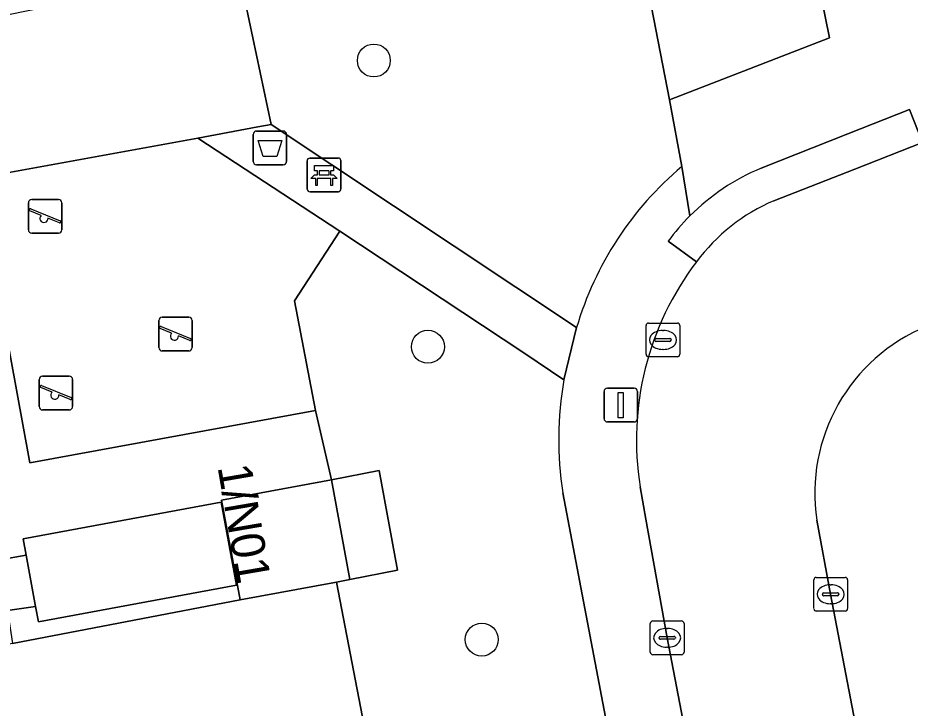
# Model space of a CAD drawing. Extents: x 159262 to 160143, y 383399 to 384319.
# Drawn here: x 159353.3 to 159379.76, y 383758.75 to 383779.23 of the extents above; entities that cross this region are included whole.
import ezdxf

# ---------------------------------------------------------------- set-up
doc = ezdxf.new("R2010")
doc.units = 0
for name, color, linetype in [('IMGEO_Afvalbak', 7, 'Continuous'), ('IMGEO_Bank', 7, 'Continuous'), ('IMGEO_Boom', 7, 'Continuous'), ('IMGEO_Erf', 7, 'Continuous'), ('IMGEO_Groenvoorziening', 7, 'Continuous'), ('IMGEO_Hek', 7, 'Continuous'), ('IMGEO_Kolk', 7, 'Continuous'), ('IMGEO_Lichtmast', 7, 'Continuous'), ('IMGEO_Pand', 7, 'Continuous'), ('IMGEO_Pand_nummerreeks', 7, 'Continuous'), ('IMGEO_Rijbaan_lokaal_open', 7, 'Continuous'), ('IMGEO_Rioolput', 7, 'Continuous'), ('IMGEO_Speelvoorziening', 7, 'Continuous'), ('IMGEO_Terreindeel_zand', 7, 'Continuous'), ('IMGEO_Voetpad_open', 7, 'Continuous')]:
    doc.layers.add(name, color=color, linetype=linetype)

msp = doc.modelspace()

# ---------------------------------------------------------------- linework, layer by layer
at = {"layer": 'IMGEO_Afvalbak'}
for p, q in [((159360.284, 383774.97), (159360.284, 383775.77)), ((159360.284, 383775.77), (159360.284, 383774.97)), ((159360.384, 383775.87), (159361.174, 383775.87)), ((159361.174, 383775.87), (159360.384, 383775.87)), ((159361.274, 383775.77), (159361.274, 383774.97)), ((159361.274, 383774.97), (159361.274, 383775.77)), ((159361.174, 383774.87), (159360.384, 383774.87)), ((159360.384, 383774.87), (159361.174, 383774.87))]:
    msp.add_line(p, q, dxfattribs=at)
msp.add_lwpolyline([(159360.427, 383775.584), (159361.131, 383775.584), (159360.982, 383775.114), (159360.576, 383775.114), (159360.427, 383775.584)], dxfattribs=at)
for centre, start, end in [((159360.384, 383775.77), 90, 180), ((159360.384, 383775.77), 90, 180), ((159361.174, 383775.77), 0, 90), ((159361.174, 383775.77), 360, 90), ((159360.384, 383774.97), 180, 270), ((159360.384, 383774.97), 180, 270), ((159361.174, 383774.97), 270, 0), ((159361.174, 383774.97), 270, 0)]:
    msp.add_arc(centre, 0.1, start, end, dxfattribs=at)
at = {"layer": 'IMGEO_Bank'}
for p, q in [((159361.883, 383774.142), (159361.883, 383774.983)), ((159361.883, 383774.983), (159361.883, 383774.142)), ((159361.958, 383775.067), (159362.799, 383775.067)), ((159362.799, 383775.067), (159361.958, 383775.067)), ((159362.883, 383774.992), (159362.883, 383774.151)), ((159362.883, 383774.151), (159362.883, 383774.992)), ((159362.524, 383774.685), (159362.242, 383774.685)), ((159362.58, 383774.465), (159362.187, 383774.465)), ((159362.192, 383774.573), (159362.192, 383774.679)), ((159362.236, 383774.679), (159362.236, 383774.573)), ((159362.242, 383774.567), (159362.524, 383774.567)), ((159362.53, 383774.573), (159362.53, 383774.679)), ((159362.574, 383774.679), (159362.574, 383774.573)), ((159362.808, 383774.067), (159361.967, 383774.067)), ((159361.967, 383774.067), (159362.808, 383774.067))]:
    msp.add_line(p, q, dxfattribs=at)
for points in [[(159362.186, 383774.685), (159362.1, 383774.685), (159362.1, 383774.846), (159362.663, 383774.846), (159362.663, 383774.685), (159362.58, 383774.685)], [(159362.13, 383774.465), (159361.988, 383774.465), (159362.1, 383774.567), (159362.186, 383774.567)], [(159362.18, 383774.458), (159362.18, 383774.251), (159362.137, 383774.251), (159362.137, 383774.458)], [(159362.58, 383774.567), (159362.663, 383774.567), (159362.775, 383774.465), (159362.636, 383774.465)], [(159362.63, 383774.458), (159362.63, 383774.251), (159362.586, 383774.251), (159362.586, 383774.458)]]:
    msp.add_lwpolyline(points, dxfattribs=at)
for centre, radius, start, end in [((159361.961, 383774.989), 0.0779, 92.4484, 184.2845), ((159361.961, 383774.989), 0.0779, 92.4484, 184.2845), ((159362.805, 383774.989), 0.0779, 2.4484, 94.2845), ((159362.805, 383774.989), 0.0779, 2.4484, 94.2845), ((159362.185, 383774.678), 0.00671, 2.8957, 87.1043), ((159362.242, 383774.678), 0.00671, 92.8957, 177.1043), ((159362.524, 383774.678), 0.00671, 2.8957, 87.1043), ((159362.581, 383774.678), 0.00671, 92.8957, 177.1043), ((159362.13, 383774.458), 0.00671, 2.8957, 87.1043), ((159362.187, 383774.458), 0.00671, 92.8957, 177.1043), ((159362.185, 383774.574), 0.00671, 272.8957, 357.1043), ((159362.242, 383774.574), 0.00671, 182.8957, 267.1043), ((159362.524, 383774.574), 0.00671, 272.8957, 357.1043), ((159362.581, 383774.574), 0.00671, 182.8957, 267.1043), ((159362.579, 383774.458), 0.00671, 2.8957, 87.1043), ((159362.636, 383774.458), 0.00671, 92.8957, 177.1043), ((159361.961, 383774.145), 0.0779, 182.4484, 274.2845), ((159361.961, 383774.145), 0.0779, 182.4484, 274.2845), ((159362.805, 383774.145), 0.0779, 272.4484, 4.2845), ((159362.805, 383774.145), 0.0779, 272.4484, 4.2845)]:
    msp.add_arc(centre, radius, start, end, dxfattribs=at)
at = {"layer": 'IMGEO_Boom'}
for centre in [(159363.859, 383777.962), (159365.461, 383769.471), (159367.059, 383760.78)]:
    msp.add_circle(centre, 0.489, dxfattribs=at)
at = {"layer": 'IMGEO_Erf'}
msp.add_lwpolyline([(159365.154, 383750), (159362.754, 383762.488), (159359.896, 383761.959), (159353.148, 383760.666), (159333.621, 383756.912)], dxfattribs=at)
at = {"layer": 'IMGEO_Groenvoorziening'}
for points in [[(159372.993, 383774.817), (159372.625, 383776.797), (159371.407, 383783.066), (159359.832, 383780.702), (159360.811, 383776.068), (159369.87, 383770.038)], [(159369.491, 383768.488), (159368.305, 383769.288), (159362.851, 383772.897), (159361.511, 383770.836), (159362.132, 383767.578), (159362.599, 383765.517), (159364.014, 383765.794), (159364.565, 383762.838), (159363.152, 383762.562), (159362.754, 383762.488), (159365.154, 383750), (159368.719, 383731.446), (159369.111, 383731.523), (159369.797, 383728.052), (159370.092, 383726.561), (159374.193, 383727.372), (159376.664, 383727.861), (159375.895, 383731.337), (159372.341, 383750), (159369.458, 383765.136)]]:
    msp.add_lwpolyline(points, dxfattribs=at)
msp.add_lwpolyline([(159360.42, 383775.995), (159360.811, 383776.068), (159359.832, 383780.702), (159350.322, 383778.775), (159350.482, 383777.746), (159352.761, 383763.148), (159353.55, 383763.288), (159353.461, 383763.767), (159359.333, 383764.857), (159359.789, 383762.399), (159353.917, 383761.309), (159353.832, 383761.767), (159352.995, 383761.644), (159353.148, 383760.666), (159359.896, 383761.959), (159359.341, 383764.922), (159362.599, 383765.517), (159362.132, 383767.578), (159353.662, 383766.028), (159352.106, 383774.47), (159358.645, 383775.662)], close=True, dxfattribs=at)
for centre, radius, start, end in [((159379.38, 383767.233), 9.915, 130.1037, 163.5683), ((159379.929, 383766.709), 10.588, 170.3277, 188.5442)]:
    msp.add_arc(centre, radius, start, end, dxfattribs=at)
at = {"layer": 'IMGEO_Hek'}
msp.add_lwpolyline([(159359.896, 383761.959), (159353.148, 383760.666)], dxfattribs=at)
at = {"layer": 'IMGEO_Kolk'}
for p, q in [((159376.903, 383761.698), (159376.903, 383762.55)), ((159376.978, 383762.624), (159377.83, 383762.624)), ((159377.904, 383762.55), (159377.904, 383761.698)), ((159377.391, 383762.404), (159377.416, 383762.404)), ((159377.162, 383762.118), (159377.162, 383762.13)), ((159377.6, 383762.081), (159377.202, 383762.081)), ((159377.205, 383762.167), (159377.603, 383762.167)), ((159377.646, 383762.13), (159377.646, 383762.118)), ((159377.414, 383761.844), (159377.389, 383761.844)), ((159377.83, 383761.624), (159376.978, 383761.624)), ((159372.055, 383760.407), (159372.055, 383761.259)), ((159372.13, 383761.333), (159372.982, 383761.333)), ((159373.056, 383761.259), (159373.056, 383760.407)), ((159372.543, 383761.113), (159372.568, 383761.113)), ((159372.314, 383760.827), (159372.314, 383760.839)), ((159372.752, 383760.79), (159372.354, 383760.79)), ((159372.357, 383760.876), (159372.755, 383760.876)), ((159372.798, 383760.839), (159372.798, 383760.827)), ((159372.566, 383760.553), (159372.541, 383760.553)), ((159372.982, 383760.333), (159372.13, 383760.333))]:
    msp.add_line(p, q, dxfattribs=at)
for points in [[(159376.903, 383761.698), (159376.903, 383762.55)], [(159376.978, 383762.624), (159377.83, 383762.624)], [(159377.904, 383762.55), (159377.904, 383761.698)], [(159377.83, 383761.624), (159376.978, 383761.624)], [(159372.055, 383760.407), (159372.055, 383761.259)], [(159372.13, 383761.333), (159372.982, 383761.333)], [(159373.056, 383761.259), (159373.056, 383760.407)], [(159372.982, 383760.333), (159372.13, 383760.333)]]:
    msp.add_lwpolyline(points, dxfattribs=at)
for centre, radius, start, end in [((159376.98, 383762.548), 0.0765, 91.552, 178.448), ((159376.98, 383762.548), 0.0765, 91.552, 178.448), ((159377.828, 383762.548), 0.0765, 1.552, 88.448), ((159377.828, 383762.548), 0.0765, 1.552, 88.448), ((159377.202, 383762.127), 0.0403, 85.8775, 175.7526), ((159377.199, 383762.117), 0.0366, 178.938, 274.7102), ((159377.603, 383762.124), 0.043, 264.8664, 352.4533), ((159377.607, 383762.129), 0.0386, 1.7309, 96.639), ((159376.98, 383761.7), 0.0765, 181.552, 268.448), ((159376.98, 383761.7), 0.0765, 181.552, 268.448), ((159377.828, 383761.7), 0.0765, 271.552, 358.448), ((159377.828, 383761.7), 0.0765, 271.552, 358.448), ((159372.132, 383761.257), 0.0765, 91.552, 178.448), ((159372.132, 383761.257), 0.0765, 91.552, 178.448), ((159372.98, 383761.257), 0.0765, 1.552, 88.448), ((159372.98, 383761.257), 0.0765, 1.552, 88.448), ((159372.354, 383760.836), 0.0403, 85.8775, 175.7526), ((159372.351, 383760.826), 0.0366, 178.938, 274.7102), ((159372.755, 383760.833), 0.043, 264.8664, 352.4533), ((159372.759, 383760.838), 0.0386, 1.7309, 96.639), ((159372.132, 383760.409), 0.0765, 181.552, 268.448), ((159372.132, 383760.409), 0.0765, 181.552, 268.448), ((159372.98, 383760.409), 0.0765, 271.552, 358.448), ((159372.98, 383760.409), 0.0765, 271.552, 358.448)]:
    msp.add_arc(centre, radius, start, end, dxfattribs=at)
for centre, major_axis, ratio, start_param, end_param in [((159377.39, 383762.124), (-0.387, 0.002), 0.722429, 4.712389, 7.853982), ((159377.415, 383762.124), (-0.39, 0.002), 0.717154, 1.570796, 4.712389), ((159372.542, 383760.833), (-0.387, 0.002), 0.722429, 4.712389, 7.853982), ((159372.567, 383760.833), (-0.39, 0.002), 0.717154, 1.570796, 4.712389)]:
    msp.add_ellipse(centre, major_axis=major_axis, ratio=ratio, start_param=start_param, end_param=end_param, dxfattribs=at)
at = {"layer": 'IMGEO_Lichtmast'}
for p, q in [((159370.684, 383767.338), (159370.684, 383768.138)), ((159370.684, 383768.138), (159370.684, 383767.338)), ((159370.784, 383768.238), (159371.574, 383768.238)), ((159371.574, 383768.238), (159370.784, 383768.238)), ((159371.674, 383768.138), (159371.674, 383767.338)), ((159371.674, 383767.338), (159371.674, 383768.138)), ((159371.574, 383767.238), (159370.784, 383767.238)), ((159370.784, 383767.238), (159371.574, 383767.238))]:
    msp.add_line(p, q, dxfattribs=at)
msp.add_lwpolyline([(159371.104, 383768.113), (159371.254, 383768.113), (159371.254, 383767.363), (159371.104, 383767.363), (159371.104, 383768.113)], dxfattribs=at)
for centre, start, end in [((159370.784, 383768.138), 90, 180), ((159370.784, 383768.138), 90, 180), ((159371.574, 383768.138), 0, 90), ((159371.574, 383768.138), 360, 90), ((159370.784, 383767.338), 180, 270), ((159370.784, 383767.338), 180, 270), ((159371.574, 383767.338), 270, 0), ((159371.574, 383767.338), 270, 0)]:
    msp.add_arc(centre, 0.1, start, end, dxfattribs=at)
at = {"layer": 'IMGEO_Pand'}
for points in [[(159359.896, 383761.959), (159362.754, 383762.488), (159363.152, 383762.562), (159362.599, 383765.517), (159359.341, 383764.922)], [(159359.333, 383764.857), (159353.461, 383763.767), (159353.55, 383763.288), (159353.832, 383761.767), (159353.917, 383761.309), (159359.789, 383762.399)]]:
    msp.add_lwpolyline(points, close=True, dxfattribs=at)
at = {"layer": 'IMGEO_Rijbaan_lokaal_open'}
msp.add_lwpolyline([(159372.911, 383801.632), (159372.571, 383803.406), (159372.012, 383806.327), (159369.337, 383805.354), (159367.228, 383804.567), (159371.407, 383783.066), (159372.625, 383776.797), (159377.366, 383778.632), (159376.917, 383780.881), (159376.323, 383783.917)], close=True, dxfattribs=at)
for points in [[(159380.25, 383770.078), (159381.169, 383770.453), (159384.569, 383771.758), (159382.731, 383776.545), (159382.42, 383776.425), (159380.129, 383775.526), (159378.116, 383774.737), (159375.723, 383773.799)], [(159371.76, 383765.311), (159371.919, 383764.35), (159372.557, 383760.833), (159374.636, 383750), (159375.788, 383743.999), (159377.881, 383732.974), (159378.274, 383730.973), (159378.426, 383730.192), (159379.171, 383727.071)], [(159379.722, 383750), (159377.399, 383762.124), (159376.989, 383764.32)]]:
    msp.add_lwpolyline(points, dxfattribs=at)
for centre, radius, start, end in [((159377.845, 383768.747), 5.48, 112.7814, 143.7617), ((159380.327, 383766.719), 8.682, 142.6526, 189.3355), ((159382.299, 383765.115), 5.369, 112.4347, 188.5158)]:
    msp.add_arc(centre, radius, start, end, dxfattribs=at)
at = {"layer": 'IMGEO_Rioolput'}
for p, q in [((159371.931, 383769.245), (159371.931, 383770.097)), ((159372.006, 383770.171), (159372.858, 383770.171)), ((159372.419, 383769.951), (159372.444, 383769.951)), ((159372.932, 383770.097), (159372.932, 383769.245)), ((159372.19, 383769.665), (159372.19, 383769.677)), ((159372.233, 383769.714), (159372.631, 383769.714)), ((159372.674, 383769.677), (159372.674, 383769.665)), ((159372.628, 383769.628), (159372.23, 383769.628)), ((159372.442, 383769.391), (159372.417, 383769.391)), ((159372.858, 383769.171), (159372.006, 383769.171))]:
    msp.add_line(p, q, dxfattribs=at)
for points in [[(159371.931, 383769.245), (159371.931, 383770.097)], [(159372.006, 383770.171), (159372.858, 383770.171)], [(159372.932, 383770.097), (159372.932, 383769.245)], [(159372.858, 383769.171), (159372.006, 383769.171)]]:
    msp.add_lwpolyline(points, dxfattribs=at)
for centre, radius, start, end in [((159372.008, 383770.095), 0.0765, 91.552, 178.448), ((159372.008, 383770.095), 0.0765, 91.552, 178.448), ((159372.856, 383770.095), 0.0765, 1.552, 88.448), ((159372.856, 383770.095), 0.0765, 1.552, 88.448), ((159372.23, 383769.674), 0.0403, 85.8775, 175.7526), ((159372.227, 383769.664), 0.0366, 178.938, 274.7102), ((159372.631, 383769.671), 0.043, 264.8664, 352.4533), ((159372.635, 383769.676), 0.0386, 1.7309, 96.639), ((159372.008, 383769.247), 0.0765, 181.552, 268.448), ((159372.008, 383769.247), 0.0765, 181.552, 268.448), ((159372.856, 383769.247), 0.0765, 271.552, 358.448), ((159372.856, 383769.247), 0.0765, 271.552, 358.448)]:
    msp.add_arc(centre, radius, start, end, dxfattribs=at)
for centre, major_axis, ratio, start_param, end_param in [((159372.418, 383769.671), (-0.387, 0.002), 0.722429, 4.712389, 7.853982), ((159372.443, 383769.671), (-0.39, 0.002), 0.717154, 1.570796, 4.712389)]:
    msp.add_ellipse(centre, major_axis=major_axis, ratio=ratio, start_param=start_param, end_param=end_param, dxfattribs=at)
at = {"layer": 'IMGEO_Speelvoorziening'}
for p, q in [((159353.617, 383772.938), (159353.617, 383773.738)), ((159353.617, 383773.738), (159353.617, 383772.938)), ((159353.717, 383773.838), (159354.507, 383773.838)), ((159354.507, 383773.838), (159353.717, 383773.838)), ((159354.607, 383773.738), (159354.607, 383772.938)), ((159354.607, 383772.938), (159354.607, 383773.738)), ((159354, 383773.366), (159353.661, 383773.503)), ((159353.686, 383773.563), (159354.562, 383773.21)), ((159354.538, 383773.15), (159354.198, 383773.287)), ((159354.507, 383772.838), (159353.717, 383772.838)), ((159353.717, 383772.838), (159354.507, 383772.838)), ((159357.482, 383769.444), (159357.482, 383770.244)), ((159357.482, 383770.244), (159357.482, 383769.444)), ((159357.582, 383770.344), (159358.372, 383770.344)), ((159358.372, 383770.344), (159357.582, 383770.344)), ((159358.472, 383770.244), (159358.472, 383769.444)), ((159358.472, 383769.444), (159358.472, 383770.244)), ((159357.865, 383769.872), (159357.526, 383770.009)), ((159357.551, 383770.069), (159358.427, 383769.716)), ((159358.403, 383769.656), (159358.063, 383769.793)), ((159358.372, 383769.344), (159357.582, 383769.344)), ((159357.582, 383769.344), (159358.372, 383769.344)), ((159353.938, 383767.694), (159353.938, 383768.494)), ((159353.938, 383768.494), (159353.938, 383767.694)), ((159354.038, 383768.594), (159354.828, 383768.594)), ((159354.828, 383768.594), (159354.038, 383768.594)), ((159354.928, 383768.494), (159354.928, 383767.694)), ((159354.928, 383767.694), (159354.928, 383768.494)), ((159354.321, 383768.122), (159353.982, 383768.259)), ((159354.007, 383768.319), (159354.883, 383767.966)), ((159354.859, 383767.906), (159354.519, 383768.043)), ((159354.828, 383767.594), (159354.038, 383767.594)), ((159354.038, 383767.594), (159354.828, 383767.594))]:
    msp.add_line(p, q, dxfattribs=at)
for centre, radius, start, end in [((159353.717, 383773.738), 0.1, 90, 180), ((159353.717, 383773.738), 0.1, 90, 180), ((159354.507, 383773.738), 0.1, 0, 90), ((159354.507, 383773.738), 0.1, 360, 90), ((159353.674, 383773.533), 0.0327, 68.078, 248.078), ((159354.079, 383773.276), 0.12, 130.9928, 5.1632), ((159354.55, 383773.18), 0.0327, 248.078, 68.078), ((159353.717, 383772.938), 0.1, 180, 270), ((159353.717, 383772.938), 0.1, 180, 270), ((159354.507, 383772.938), 0.1, 270, 0), ((159354.507, 383772.938), 0.1, 270, 0), ((159357.582, 383770.244), 0.1, 90, 180), ((159357.582, 383770.244), 0.1, 90, 180), ((159358.372, 383770.244), 0.1, 0, 90), ((159358.372, 383770.244), 0.1, 360, 90), ((159357.539, 383770.039), 0.0327, 68.078, 248.078), ((159357.944, 383769.782), 0.12, 130.9928, 5.1632), ((159358.415, 383769.686), 0.0327, 248.078, 68.078), ((159357.582, 383769.444), 0.1, 180, 270), ((159357.582, 383769.444), 0.1, 180, 270), ((159358.372, 383769.444), 0.1, 270, 0), ((159358.372, 383769.444), 0.1, 270, 0), ((159354.038, 383768.494), 0.1, 90, 180), ((159354.038, 383768.494), 0.1, 90, 180), ((159354.828, 383768.494), 0.1, 0, 90), ((159354.828, 383768.494), 0.1, 360, 90), ((159353.995, 383768.289), 0.0327, 68.078, 248.078), ((159354.4, 383768.032), 0.12, 130.9928, 5.1632), ((159354.871, 383767.936), 0.0327, 248.078, 68.078), ((159354.038, 383767.694), 0.1, 180, 270), ((159354.038, 383767.694), 0.1, 180, 270), ((159354.828, 383767.694), 0.1, 270, 0), ((159354.828, 383767.694), 0.1, 270, 0)]:
    msp.add_arc(centre, radius, start, end, dxfattribs=at)
at = {"layer": 'IMGEO_Terreindeel_zand'}
msp.add_lwpolyline([(159362.132, 383767.578), (159361.511, 383770.836), (159362.851, 383772.897), (159358.645, 383775.662), (159352.106, 383774.47), (159353.662, 383766.028)], close=True, dxfattribs=at)
at = {"layer": 'IMGEO_Voetpad_open'}
for points in [[(159376.917, 383780.881), (159377.366, 383778.632), (159372.625, 383776.797), (159372.993, 383774.817), (159373.23, 383773.352)], [(159375.341, 383774.766), (159377.913, 383775.783), (159379.742, 383776.506), (159380.129, 383775.526), (159382.42, 383776.425), (159382.731, 383776.545)], [(159378.116, 383774.737), (159380.129, 383775.526), (159379.742, 383776.506), (159377.913, 383775.783), (159375.341, 383774.766)], [(159373.23, 383773.352), (159372.993, 383774.817)], [(159375.723, 383773.799), (159378.116, 383774.737)], [(159373.425, 383771.986), (159372.586, 383772.601)], [(159372.586, 383772.601), (159373.425, 383771.986)], [(159369.87, 383770.038), (159369.491, 383768.488)], [(159375.788, 383743.999), (159374.636, 383750), (159372.557, 383760.833), (159371.919, 383764.35), (159371.76, 383765.311)], [(159369.458, 383765.136), (159372.341, 383750), (159375.895, 383731.337), (159376.664, 383727.861), (159376.89, 383726.839), (159377.147, 383726.069), (159379.171, 383727.071), (159378.426, 383730.192), (159378.274, 383730.973), (159377.881, 383732.974), (159375.788, 383743.999)], [(159376.989, 383764.32), (159377.399, 383762.124), (159379.722, 383750), (159383.507, 383730.246), (159383.651, 383729.438)]]:
    msp.add_lwpolyline(points, dxfattribs=at)
for points in [[(159369.87, 383770.038), (159360.811, 383776.068), (159360.42, 383775.995), (159358.645, 383775.662), (159362.851, 383772.897), (159368.305, 383769.288), (159369.491, 383768.488)], [(159363.152, 383762.562), (159364.565, 383762.838), (159364.014, 383765.794), (159362.599, 383765.517)], [(159352.761, 383763.148), (159351.749, 383762.969), (159351.981, 383761.496), (159352.995, 383761.644), (159353.832, 383761.767), (159353.55, 383763.288)]]:
    msp.add_lwpolyline(points, close=True, dxfattribs=at)
for centre, radius, start, end in [((159379.38, 383767.233), 9.915, 130.1037, 163.5683), ((159377.833, 383768.762), 6.501, 112.5453, 135.085), ((159377.833, 383768.762), 6.501, 112.5453, 135.085), ((159377.845, 383768.747), 5.48, 112.7814, 143.7617), ((159377.85, 383768.738), 6.529, 135.0412, 143.731), ((159377.85, 383768.738), 6.529, 135.0412, 143.731), ((159380.327, 383766.719), 8.682, 142.6526, 189.3355), ((159382.299, 383765.115), 5.369, 112.4347, 188.5158), ((159379.929, 383766.709), 10.588, 170.3277, 188.5442)]:
    msp.add_arc(centre, radius, start, end, dxfattribs=at)

# ---------------------------------------------------------------- texts
at = {"layer": 'IMGEO_Pand_nummerreeks'}
msp.add_text('1/N01', height=1, rotation=279.7824, dxfattribs=at).set_placement((159359.223, 383765.905))

doc.saveas('drawing.dxf')
